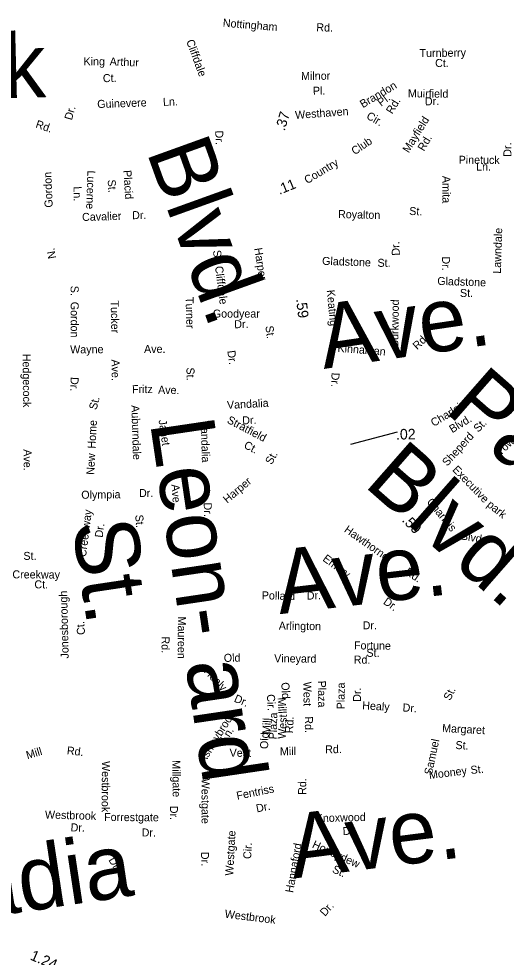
# Model space of a CAD drawing. Extents: x 1553981 to 1780076, y 812965 to 996873.
# Drawn here: x 1630723 to 1631447, y 846894 to 848286 of the extents above; entities that cross this region are included whole.
import ezdxf

# ---------------------------------------------------------------- set-up
doc = ezdxf.new("R2010")
doc.units = 0
for name, color, linetype in [('Exist Road Non-System Type 51 Label', 7, 'Continuous'), ('Exist Road Primary NC Service Mileage Hundredths English Label', 7, 'Continuous'), ('Exist Road Secondary Mileage Hundredths English Label', 7, 'Continuous')]:
    doc.layers.add(name, color=color, linetype=linetype)

msp = doc.modelspace()

# ---------------------------------------------------------------- linework, layer by layer
at = {"layer": 'Exist Road Primary NC Service Mileage Hundredths English Label'}
msp.add_line((1631216, 847655), (1631285.4, 847673.7), dxfattribs=at)

# ---------------------------------------------------------------- texts
at = {"layer": 'Exist Road Non-System Type 51 Label'}
for s, height, rotation, p in [('Nottingham', 11.88, 355.3997, (1631025.9, 848274.4)), ('Rd.', 11.88, 358.0336, (1631164.8, 848267.7)), ('Park', 95, 1.483, (1630503.4, 848163.1)), ('Cliffdale', 11.88, 290.2133, (1630971.7, 848252.9)), ('Turnberry', 11.88, 0.7034, (1631318.2, 848229.2)), ('King', 11.87, 359.9254, (1630819.6, 848217)), ('Arthur', 11.87, 357.6624, (1630858.2, 848217)), ('Ct.', 11.88, 359.6883, (1631341.2, 848214.6)), ('Milnor', 11.88, 0.5658, (1631142.4, 848195.3)), ('Ct.', 11.88, 1.5156, (1630848.4, 848192)), ('Pl.', 11.88, 0.5658, (1631160, 848173.4)), ('Brandon', 11.88, 30.7064, (1631234, 848153.3)), ('Muirfield', 11.88, 359.4035, (1631300.8, 848169.6)), ('Guinevere', 11.88, 1.8971, (1630840.1, 848153.7)), ('Ln.', 11.88, 1.8971, (1630937.6, 848156.9)), ('Pl.', 11.88, 37.663, (1631261.2, 848155.5)), ('Rd.', 11.88, 58.7252, (1631277.6, 848143.9)), ('Dr.', 11.88, 1.7058, (1631326.2, 848157.6)), ('Dr.', 11.88, 74.0342, (1630802.2, 848134.9)), ('Westhaven', 11.87, 4.1962, (1631133.9, 848137.4)), ('Cir.', 11.88, 329.7446, (1631238.2, 848138.8)), ('Mayfield', 11.88, 58.2122, (1631302, 848086.3)), ('Rd.', 11.88, 341.0624, (1630747.5, 848125)), ('Blvd.', 95, 289.8146, (1630912.5, 848089.6)), ('Dr.', 11.88, 272.801, (1631014.8, 848120.1)), ('Rd.', 11.88, 59.4041, (1631324.6, 848088.8)), ('Club', 11.88, 34.1471, (1631222, 848083.6)), ('Dr.', 11.88, 90.1885, (1631454.4, 848081.5)), ('Pinetuck', 11.87, 359.5723, (1631376.1, 848071.1)), ('Country', 11.87, 31.1947, (1631151.5, 848040.7)), ('Ln.', 11.88, 0.0586, (1631402.1, 848060.9)), ('Gordon', 11.88, 92.3221, (1630773.9, 848006.3)), ('Lucerne', 11.88, 268.0674, (1630825.4, 848061.2)), ('Placid', 11.88, 273.569, (1630878.7, 848061.3)), ('St.', 11.88, 273.569, (1630855.4, 848047.3)), ('Amita', 11.87, 270.1697, (1631352, 848053.1)), ('Ln.', 11.88, 270.3969, (1630804.7, 848037.6)), ('Cavalier', 11.88, 1.7913, (1630817.6, 847986.1)), ('Dr.', 11.88, 1.5129, (1630891.8, 847988.8)), ('Royalton', 11.87, 358.6918, (1631197.1, 847990.6)), ('St.', 11.88, 357.5807, (1631302.6, 847995.2)), ('Lawndale', 11.88, 88.2103, (1631438.7, 847907.9)), ('N.', 11.87, 100.3376, (1630779, 847931.3)), ('Harper', 11.88, 278.644, (1631072.9, 847945.6)), ('Dr.', 11.88, 93.0066, (1631289, 847935.1)), ('S.  Cliffdale', 11.875, 277.2369, (1631011.6, 847942.3)), ('Gladstone', 11.87, 358.0937, (1631173.4, 847921.2)), ('St.', 11.88, 0.2312, (1631255.8, 847918.2)), ('Dr.', 11.88, 270.0385, (1631351.5, 847933.7)), ('Gladstone', 11.87, 358.0937, (1631344.3, 847891.5)), ('S.  Gordon', 11.88, 270.0921, (1630800.5, 847890.2)), ('Keating', 11.88, 275.4014, (1631180.4, 847883.6)), ('St.', 11.88, 0.2312, (1631378.1, 847873.5)), ('Tucker', 11.88, 271.0285, (1630859.9, 847868.2)), ('Turner', 11.87, 271.7042, (1630970.9, 847873.3)), ('Ave.', 95, 8.3633, (1631176.1, 847766.7)), ('Burkwood', 11.88, 89.1425, (1631286.5, 847799.1)), ('Goodyear', 11.88, 0.0059, (1631011.4, 847842.9)), ('Dr.', 11.88, 1.1656, (1631043.3, 847827.1)), ('St.', 11.88, 277.5753, (1631089.3, 847830.2)), ('Rd.', 11.88, 44.2338, (1631314.8, 847794.4)), ('Wayne', 11.88, 0.5222, (1630799.8, 847789.7)), ('Ave.', 11.88, 0.0757, (1630909.4, 847790.5)), ('Dr.', 11.88, 277.8409, (1631032.9, 847793.5)), ('Kinnaman', 11.87, 355.4853, (1631196.1, 847792.2)), ('Hedgecock', 11.88, 270.3591, (1630729.3, 847789.3)), ('Ave.', 11.88, 270.9296, (1630861, 847780.8)), ('St.', 11.88, 270.7297, (1630972.3, 847768.9)), ('Park', 95, 318.7321, (1631353.8, 847704.5)), ('Dr.', 11.88, 267.8801, (1630800.6, 847755)), ('Dr.', 11.88, 268.2931, (1631187.6, 847761.4)), ('Fritz', 11.88, 0.4036, (1630891.5, 847730.8)), ('Ave.', 11.87, 358.9586, (1630930.1, 847730)), ('St.', 11.88, 76.3877, (1630838.9, 847705.4)), ('Vandalia', 11.88, 2.9529, (1631032.7, 847707.4)), ('Auburndale', 11.87, 271.8096, (1630890.5, 847712.9)), ('Charlois', 11.88, 31.1583, (1631339.2, 847680.7)), ('Stratfield', 11.88, 332.3389, (1631031.4, 847687.4)), ('Dr.', 11.88, 2.9529, (1631055.3, 847684.4)), ('Blvd.', 11.88, 31.1583, (1631366.6, 847671.3)), ('Home', 11.88, 87.0099, (1630837.3, 847648.4)), ('Leon- ard', 95, 278.409, (1630918.1, 847687.3)), ('Janet', 11.88, 278.3322, (1630930.9, 847690.8)), ('Vandalia', 11.88, 271.8778, (1630993.3, 847689.8)), ('St.', 11.88, 45.3976, (1631405.2, 847672)), ('Townley', 11.88, 42.9919, (1631438, 847637.4)), ('Sheperd', 11.88, 47.9161, (1631359.2, 847621.7)), ('Ct.', 11.88, 332.3389, (1631056.4, 847650.2)), ('Blvd.', 95, 318.7321, (1631233.7, 847594.5)), ('Ave.', 11.88, 270.5113, (1630730.5, 847647.6)), ('New', 11.88, 87.1116, (1630835.4, 847609.5)), ('St.', 11.88, 60.9145, (1631098.7, 847623.9)), ('Executive', 11.88, 314.0932, (1631366, 847616.5)), ('Ave.', 11.88, 274.1445, (1630950, 847595.3)), ('Harper', 11.88, 40.2315, (1631032.8, 847566.8)), ('Olympia', 11.87, 0.7095, (1630816.3, 847574.2)), ('Dr.', 11.88, 0.2108, (1630901.9, 847576.8)), ('Dr.', 11.88, 271.7738, (1630997.9, 847568.5)), ('Charlois', 11.87, 309.331, (1631328.1, 847569.3)), ('park', 11.88, 321.0634, (1631417.1, 847563.7)), ('Creekway', 11.87, 82.8364, (1630823.2, 847487.4)), ('St.', 95, 278.5481, (1630802.4, 847537.7)), ('St.', 11.88, 274.4465, (1630896.2, 847550.2)), ('Dr.', 11.87, 82.8364, (1630847.9, 847516.1)), ('Hawthorne', 11.88, 324.7862, (1631205.2, 847525.9)), ('Blvd.', 11.88, 349.7245, (1631378.9, 847514.1)), ('Ave.', 95, 6.7038, (1631110.6, 847403)), ('St.', 11.88, 0.4883, (1630730.4, 847483.5)), ('Emory', 11.88, 323.1796, (1631173.4, 847483.2)), ('Rd.', 11.88, 326.0855, (1631295.5, 847463.2)), ('Creekway', 11.88, 359.6956, (1630714, 847456.2)), ('Ct.', 11.88, 359.3518, (1630746.6, 847441.4)), ('Jonesborough', 11.875, 91.3367, (1630797.6, 847337.4)), ('Pollard', 11.88, 358.5216, (1631083.9, 847425.2)), ('Dr.', 11.87, 1.3994, (1631150.9, 847424.6)), ('Dr.', 11.87, 324.7622, (1631263.3, 847419.2)), ('Ct.', 11.88, 94.3519, (1630822, 847372.7)), ('Maureen', 11.88, 269.7936, (1630959.6, 847399.6)), ('Arlington', 11.88, 359.3776, (1631109.2, 847380)), ('Dr.', 11.88, 359.9199, (1631233.7, 847380.6)), ('Rd.', 11.88, 269.7936, (1630935.4, 847370)), ('Fortune', 11.88, 359.3776, (1631220.8, 847350.9)), ('Old', 11.88, 0.8599, (1631027.8, 847332.3)), ('St.', 11.88, 359.3776, (1631239.3, 847339.9)), ('Vineyard', 11.87, 359.4445, (1631102.4, 847331.7)), ('Rd.', 11.88, 358.9753, (1631220.4, 847329.9)), ('Healy', 11.88, 312.9895, (1630997.3, 847317.6)), ('Plaza', 11.88, 270.1801, (1631167.4, 847304.5)), ('Old', 11.88, 272.8824, (1631113, 847301.8)), ('West', 11.88, 270.1801, (1631145.9, 847302.9)), ('Plaza', 11.88, 89.7087, (1631207, 847261.9)), ('Dr.', 11.88, 89.7087, (1631231.2, 847273.1)), ('St.', 11.88, 63.8001, (1631363.6, 847274.1)), ('Dr.', 11.88, 336.5421, (1631041.9, 847273.7)), ('Cir.', 11.88, 272.8824, (1631091.6, 847284.1)), ('Mill', 11.88, 272.8824, (1631107.6, 847279.2)), ('Healy', 11.88, 356.464, (1631232.8, 847262.1)), ('Dr.', 11.88, 356.1137, (1631292.7, 847258.9)), ('Ashleybrook', 11.875, 58.1429, (1630998.8, 847180.6)), ('Mill', 11.88, 86.9921, (1631096.5, 847225)), ('Plaza', 11.87, 88.6358, (1631106.2, 847217.3)), ('West', 11.88, 86.9921, (1631119.5, 847217.8)), ('Rd.', 11.88, 86.9921, (1631130.2, 847226.2)), ('Rd.', 11.88, 270.1801, (1631148, 847251.6)), ('Margaret', 11.88, 356.9745, (1631351.4, 847228.4)), ('Ln.', 11.87, 58.1429, (1631031.5, 847212.3)), ('Old', 11.88, 86.9921, (1631093.2, 847202.8)), ('Mill', 11.88, 16.8168, (1630736.4, 847187.8)), ('Rd.', 11.87, 353.7514, (1630794.4, 847195.3)), ('Mill', 11.88, 0.7775, (1631111, 847193.8)), ('Rd.', 11.87, 1.4356, (1631178.2, 847196.5)), ('Samuel', 11.87, 77.9285, (1631336.4, 847164)), ('St.', 11.88, 356.9745, (1631371.2, 847203.2)), ('Vest', 11.88, 0.1316, (1631036.3, 847191.5)), ('Westbrook', 11.88, 269.544, (1630847, 847185.3)), ('Millgate', 11.88, 270.789, (1630951.2, 847186.3)), ('St.', 11.88, 5.556, (1631394.3, 847166)), ('Mooney', 11.88, 7.1895, (1631332.8, 847158.5)), ('Westgate', 11.88, 269.9979, (1630994.7, 847159.2)), ('Rd.', 11.88, 89.9239, (1631149.9, 847135.1)), ('Fentriss', 11.88, 11.3409, (1631047.7, 847127.8)), ('Dr.', 11.88, 11.3409, (1631076.8, 847109)), ('Westbrook', 11.88, 358.4329, (1630762.2, 847100)), ('Forrestgate', 11.875, 359.5943, (1630850.1, 847096.4)), ('Dr.', 11.88, 270.789, (1630947.8, 847118.8)), ('Ave.', 95, 7.1831, (1631130.8, 847010.9)), ('Knoxwood', 11.88, 1.5454, (1631164.2, 847094.5)), ('Dr.', 11.88, 358.4329, (1630800.3, 847081)), ('Dr.', 11.87, 359.5943, (1630905.8, 847073.4)), ('Westgate', 11.87, 86.8566, (1631041.5, 847015)), ('Dr.', 11.88, 1.5454, (1631204.2, 847075.4)), ('Acadia', 95, 8.5694, (1630512.3, 846928.5)), ('Honeydew', 11.88, 335.5045, (1631157.8, 847057.4)), ('Cir.', 11.87, 86.8566, (1631068.2, 847039.7)), ('Hannaford', 11.88, 80.0971, (1631130.5, 846989.3)), ('Dr.', 11.88, 300.5019, (1630856.2, 847038.6)), ('Dr.', 11.88, 272.142, (1630993.7, 847050.4)), ('St.', 11.88, 335.5045, (1631187.6, 847020.6)), ('Dr.', 11.88, 47.9774, (1631177.8, 846954.1)), ('Westbrook', 11.87, 352.9953, (1631028.6, 846953))]:
    msp.add_text(s, height=height, rotation=rotation, dxfattribs=at).set_placement(p)
at = {"layer": 'Exist Road Primary NC Service Mileage Hundredths English Label'}
for s, rotation, p in [('.59', 276.6779, (1631134.9, 847870.2)), ('.02', 0.8098, (1631283.3, 847662)), ('.50', 314.2109, (1631291.1, 847541.7))]:
    msp.add_text(s, height=15.62, rotation=rotation, dxfattribs=at).set_placement(p)
at = {"layer": 'Exist Road Secondary Mileage Hundredths English Label'}
for s, height, rotation, p in [('.37', 15, 73.6668, (1631118, 848119)), ('.11', 15, 22.1838, (1631110.3, 848024.9)), ('1.24', 15.62, 336.6928, (1630739.3, 846891.2))]:
    msp.add_text(s, height=height, rotation=rotation, dxfattribs=at).set_placement(p)

doc.saveas('drawing.dxf')
